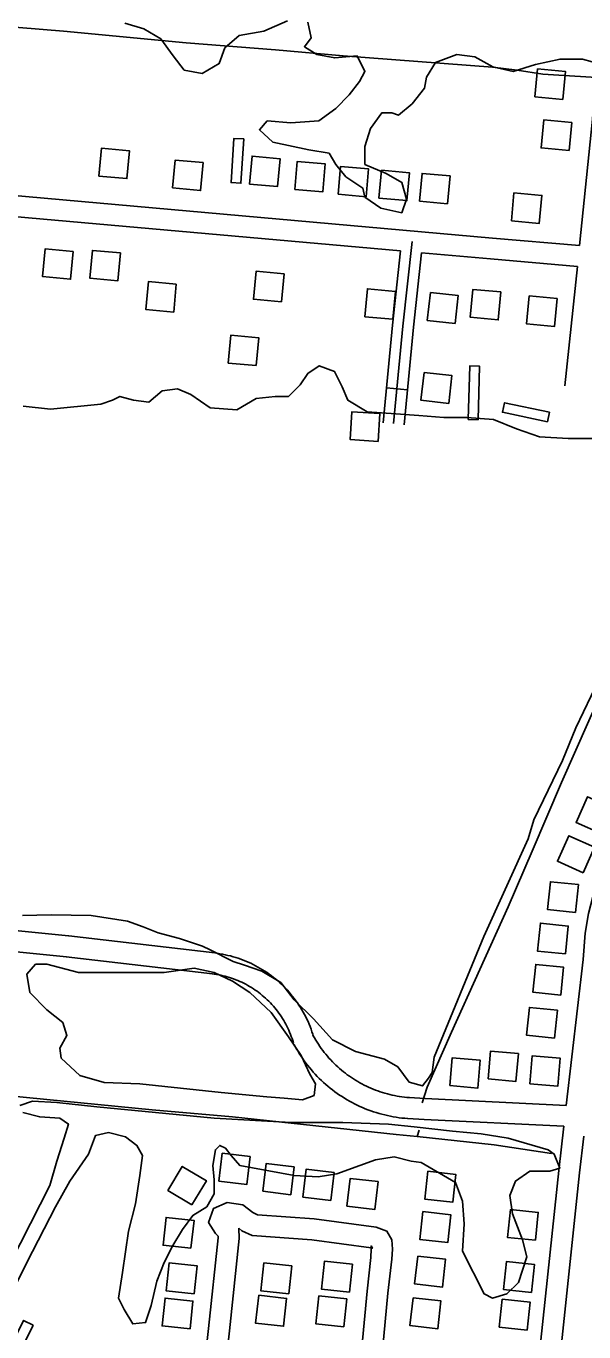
# Model space of a CAD drawing. Extents: x 3715084 to 3753216, y 488173 to 513963.
# Drawn here: x 3737721 to 3738516, y 502026 to 503889 of the extents above; entities that cross this region are included whole.
import ezdxf

# ---------------------------------------------------------------- set-up
doc = ezdxf.new("R2010")
doc.units = 0
for name, color, linetype in [('V-BLDG-OTLN', 7, 'Continuous'), ('V-ROAD-CNTR', 7, 'Continuous'), ('V-SITE-VEGE', 7, 'Continuous'), ('V-TOPO-SHOR', 7, 'Continuous')]:
    doc.layers.add(name, color=color, linetype=linetype)

msp = doc.modelspace()

# ---------------------------------------------------------------- linework, layer by layer
at = {"layer": 'V-BLDG-OTLN'}
for points in [[(3738485.7, 503784.5), (3738489.5, 503824.3), (3738449.7, 503828), (3738445.9, 503788.2)], [(3738494.7, 503711.6), (3738498.4, 503751.4), (3738458.6, 503755.1), (3738454.8, 503715.3)], [(3738030.9, 503728), (3738016.9, 503728.9), (3738012.9, 503665.7), (3738026.9, 503664.8)], [(3737824.5, 503675), (3737864.3, 503671.4), (3737868, 503711.2), (3737828.1, 503714.8)], [(3737929.5, 503658.1), (3737969.4, 503654.4), (3737973, 503694.3), (3737933.2, 503697.9)], [(3738039.2, 503663.6), (3738079, 503660), (3738082.7, 503699.8), (3738042.8, 503703.5)], [(3738103.6, 503656.1), (3738143.4, 503652.5), (3738147.1, 503692.3), (3738107.2, 503696)], [(3738165.4, 503649.1), (3738205.2, 503645.4), (3738208.9, 503685.3), (3738169, 503688.9)], [(3738223.6, 503643.7), (3738263.5, 503640), (3738267.1, 503679.9), (3738227.3, 503683.5)], [(3738281.5, 503639.1), (3738321.3, 503635.5), (3738325, 503675.3), (3738285.1, 503678.9)], [(3738412.4, 503611.2), (3738452.2, 503607.6), (3738455.9, 503647.4), (3738416, 503651)], [(3737787.8, 503567.7), (3737748, 503571.5), (3737744.2, 503531.6), (3737784.1, 503527.9)], [(3737855.2, 503565.4), (3737815.3, 503569.1), (3737811.6, 503529.3), (3737851.4, 503525.6)], [(3738088.4, 503535.5), (3738048.6, 503539.3), (3738044.8, 503499.4), (3738084.7, 503495.7)], [(3737934.8, 503520.9), (3737895, 503524.6), (3737891.3, 503484.8), (3737931.1, 503481.1)], [(3738247, 503510.6), (3738207.2, 503514.4), (3738203.5, 503474.5), (3738243.3, 503470.8)], [(3738296.9, 503508.9), (3738292.4, 503469.2), (3738332.2, 503464.8), (3738336.6, 503504.5)], [(3738397.3, 503509.8), (3738357.5, 503513.5), (3738353.8, 503473.7), (3738393.6, 503469.9)], [(3738477.7, 503500.4), (3738437.9, 503504.1), (3738434.1, 503464.3), (3738474, 503460.6)], [(3738048.6, 503404.7), (3738052.3, 503444.5), (3738012.4, 503448.1), (3738008.8, 503408.3)], [(3738287.9, 503395), (3738283.5, 503355.2), (3738323.2, 503350.8), (3738327.7, 503390.5)], [(3738350.9, 503327.9), (3738364.9, 503327.5), (3738367.1, 503403.8), (3738353.1, 503404.2)], [(3738222.5, 503296.5), (3738225.1, 503336.4), (3738185.2, 503339), (3738182.6, 503299.1)], [(3738463.7, 503324.5), (3738466.6, 503338.2), (3738402.6, 503351.8), (3738399.7, 503338.1)], [(3738541.1, 502736.8), (3738557.3, 502773.4), (3738520.8, 502789.6), (3738504.5, 502753.1)], [(3738514.6, 502681.4), (3738530.9, 502717.9), (3738494.3, 502734.2), (3738478, 502697.6)], [(3738503.8, 502624.6), (3738507.9, 502664.4), (3738468.1, 502668.5), (3738464, 502628.7)], [(3738489.4, 502565.5), (3738493.5, 502605.3), (3738453.7, 502609.4), (3738449.6, 502569.6)], [(3738482.8, 502506.7), (3738486.9, 502546.5), (3738447.2, 502550.6), (3738443, 502510.9)], [(3738473.9, 502445.4), (3738478, 502485.2), (3738438.2, 502489.3), (3738434.1, 502449.6)], [(3738379.1, 502387.2), (3738418.9, 502383.6), (3738422.5, 502423.4), (3738382.7, 502427)], [(3738324.6, 502377.6), (3738364.4, 502374), (3738368, 502413.8), (3738328.2, 502417.4)], [(3738438.6, 502380.3), (3738478.5, 502376.7), (3738482.1, 502416.6), (3738442.2, 502420.2)], [(3737995.5, 502241.5), (3738035.3, 502236.7), (3738040, 502276.5), (3738000.3, 502281.2)], [(3737957.1, 502207.6), (3737977.7, 502241.9), (3737943.3, 502262.4), (3737922.8, 502228.1)], [(3738058.2, 502226.9), (3738098, 502222.1), (3738102.7, 502261.8), (3738063, 502266.6)], [(3738115.2, 502218.7), (3738154.9, 502214), (3738159.7, 502253.7), (3738120, 502258.5)], [(3738293.3, 502255.5), (3738288.9, 502215.7), (3738328.7, 502211.3), (3738333.1, 502251.1)], [(3738178, 502205.7), (3738217.7, 502200.9), (3738222.4, 502240.7), (3738182.7, 502245.4)], [(3738286.2, 502197.9), (3738281.8, 502158.2), (3738321.6, 502153.8), (3738326, 502193.5)], [(3738446.6, 502157), (3738450.7, 502196.8), (3738410.9, 502200.9), (3738406.8, 502161.1)], [(3737955.7, 502145.6), (3737960, 502185.4), (3737920.2, 502189.6), (3737915.9, 502149.9)], [(3737960, 502080.8), (3737964.3, 502120.6), (3737924.5, 502124.8), (3737920.3, 502085.1)], [(3738059.6, 502124.9), (3738055.2, 502085.1), (3738095, 502080.7), (3738099.4, 502120.5)], [(3738181.4, 502083.2), (3738185.7, 502122.9), (3738145.9, 502127.2), (3738141.7, 502087.4)], [(3738278.9, 502134.4), (3738274.5, 502094.7), (3738314.2, 502090.3), (3738318.6, 502130)], [(3738441.1, 502082.7), (3738445.2, 502122.5), (3738405.4, 502126.6), (3738401.3, 502086.8)], [(3737954.3, 502030.5), (3737958.5, 502070.3), (3737918.8, 502074.5), (3737914.5, 502034.8)], [(3738052.2, 502078.6), (3738047.8, 502038.8), (3738087.6, 502034.4), (3738092, 502074.2)], [(3738173.5, 502033.5), (3738177.8, 502073.3), (3738138, 502077.6), (3738133.7, 502037.8)], [(3738272.2, 502075), (3738267.8, 502035.3), (3738307.6, 502030.9), (3738312, 502070.6)], [(3738434.9, 502029), (3738439.1, 502068.8), (3738399.3, 502072.9), (3738395.1, 502033.2)], [(3737730.8, 502036), (3737715, 502004), (3737701.3, 502010.7), (3737717.1, 502042.8)]]:
    msp.add_lwpolyline(points, close=True, dxfattribs=at)
at = {"layer": 'V-ROAD-CNTR'}
msp.add_line((3738234.3, 503373.1), (3738264.2, 503370.2), dxfattribs=at)
for points in [[(3738509.5, 503576.2), (3738528.2, 503756.4), (3738550.5, 504105.7), (3738551, 504128.6), (3738548.8, 504151.7)], [(3738385.4, 503586.7), (3737389.2, 503675.2), (3736682.2, 503739.1)], [(3738254.4, 503568.2), (3737386.5, 503645.3), (3736919.2, 503687.6)], [(3738271, 503581.8), (3738257.8, 503460.9), (3738244.4, 503321.9)], [(3738509.5, 503576.2), (3738385.4, 503586.7)], [(3738229.5, 503323.3), (3738242.9, 503462.5), (3738254.4, 503568.2)], [(3738259.4, 503320.4), (3738272.8, 503459.4), (3738284.3, 503565.6)], [(3738382.8, 503556.8), (3738284.3, 503565.6)], [(3738506.5, 503546.3), (3738382.8, 503556.8)], [(3738488.8, 503376.1), (3738506.5, 503546.3)], [(3738490.6, 502349.4), (3738514.9, 502557.5), (3738517.6, 502595.2), (3738522.4, 502623.1), (3738531.7, 502659.7), (3738734.4, 503123.8), (3738740.7, 503137.9), (3738747.8, 503146.7), (3738756, 503154.2), (3738770.5, 503160.7), (3738790.3, 503160.9), (3738845.4, 503154.8), (3739977.9, 503054)], [(3737781.2, 502591.3), (3736531, 502716.3)], [(3737778.2, 502561.5), (3736528, 502686.4)], [(3737989.8, 502566.9), (3737781.4, 502591.3)], [(3737986.3, 502537.1), (3737777.9, 502561.5)], [(3738130.4, 502447.4), (3738129.3, 502450.9), (3738128.1, 502454.6), (3738126.8, 502458.2), (3738125.4, 502461.8), (3738124, 502465.4), (3738122.5, 502468.9), (3738120.9, 502472.4), (3738119.2, 502475.8), (3738117.4, 502479.2), (3738115.6, 502482.6), (3738113.6, 502485.9), (3738111.6, 502489.2), (3738109.6, 502492.4), (3738107.4, 502495.6), (3738105.2, 502498.8), (3738102.9, 502501.8), (3738100.6, 502504.9), (3738098.1, 502507.8), (3738095.6, 502510.8), (3738093.1, 502513.6), (3738090.5, 502516.4), (3738087.8, 502519.2), (3738085, 502521.9), (3738082.2, 502524.5), (3738079.3, 502527), (3738076.4, 502529.5), (3738073.4, 502531.9), (3738070.4, 502534.3), (3738067.3, 502536.5), (3738064.2, 502538.8), (3738061, 502540.9), (3738057.7, 502542.9), (3738054.4, 502544.9), (3738051.1, 502546.8), (3738047.7, 502548.7), (3738044.3, 502550.4), (3738040.9, 502552.1), (3738037.4, 502553.7), (3738033.8, 502555.2), (3738030.3, 502556.7), (3738026.7, 502558), (3738023.1, 502559.3), (3738019.4, 502560.5), (3738015.7, 502561.6), (3738012, 502562.6), (3738008.3, 502563.5), (3738004.6, 502564.4), (3738000.8, 502565.2), (3737997, 502565.8), (3737993.2, 502566.4), (3737990, 502566.9)], [(3738101.7, 502438.7), (3738100.7, 502441.9), (3738099.7, 502444.9), (3738098.6, 502447.9), (3738097.5, 502450.8), (3738096.3, 502453.7), (3738095.1, 502456.6), (3738093.8, 502459.5), (3738092.4, 502462.3), (3738090.9, 502465.1), (3738089.4, 502467.9), (3738087.8, 502470.6), (3738086.2, 502473.3), (3738084.5, 502476), (3738082.7, 502478.6), (3738080.9, 502481.2), (3738079, 502483.7), (3738077.1, 502486.2), (3738075.1, 502488.6), (3738073.1, 502491), (3738070.9, 502493.4), (3738068.8, 502495.7), (3738066.6, 502497.9), (3738064.3, 502500.1), (3738062, 502502.3), (3738059.7, 502504.4), (3738057.3, 502506.4), (3738054.8, 502508.4), (3738052.3, 502510.3), (3738049.8, 502512.2), (3738047.2, 502514), (3738044.6, 502515.8), (3738041.9, 502517.5), (3738039.2, 502519.1), (3738036.5, 502520.7), (3738033.7, 502522.2), (3738030.9, 502523.6), (3738028.1, 502525), (3738025.2, 502526.3), (3738022.3, 502527.5), (3738019.4, 502528.7), (3738016.4, 502529.8), (3738013.4, 502530.9), (3738010.4, 502531.9), (3738007.4, 502532.8), (3738004.4, 502533.6), (3738001.3, 502534.4), (3737998.2, 502535.1), (3737995.2, 502535.7), (3737992.1, 502536.3), (3737988.9, 502536.7), (3737986, 502537.1)], [(3738267.1, 502360.5), (3738263.4, 502360.8), (3738259.9, 502361.2), (3738256.3, 502361.6), (3738252.8, 502362.1), (3738249.4, 502362.7), (3738245.9, 502363.4), (3738242.4, 502364.1), (3738239, 502364.9), (3738235.6, 502365.8), (3738232.1, 502366.8), (3738228.8, 502367.8), (3738225.4, 502368.9), (3738222.1, 502370), (3738218.7, 502371.2), (3738215.4, 502372.5), (3738212.2, 502373.9), (3738208.9, 502375.3), (3738205.7, 502376.8), (3738202.6, 502378.4), (3738199.4, 502380), (3738196.3, 502381.7), (3738193.3, 502383.5), (3738190.2, 502385.3), (3738187.2, 502387.2), (3738184.3, 502389.1), (3738181.4, 502391.1), (3738178.5, 502393.2), (3738175.7, 502395.3), (3738172.9, 502397.5), (3738170.1, 502399.7), (3738167.5, 502402), (3738164.8, 502404.4), (3738162.2, 502406.8), (3738159.7, 502409.3), (3738157.2, 502411.8), (3738154.8, 502414.3), (3738152.4, 502417), (3738150.1, 502419.6), (3738147.8, 502422.3), (3738145.6, 502425.1), (3738143.4, 502427.9), (3738141.3, 502430.7), (3738139.3, 502433.6), (3738137.3, 502436.6), (3738135.4, 502439.5), (3738133.5, 502442.6), (3738131.7, 502445.6), (3738130, 502448.7), (3738129.2, 502450.2)], [(3738264.5, 502330.6), (3738260.6, 502331), (3738256.4, 502331.4), (3738252.3, 502331.9), (3738248.2, 502332.5), (3738244.1, 502333.2), (3738240, 502334), (3738235.9, 502334.8), (3738231.9, 502335.8), (3738227.8, 502336.8), (3738223.8, 502337.9), (3738219.8, 502339.1), (3738215.9, 502340.4), (3738211.9, 502341.8), (3738208, 502343.2), (3738204.2, 502344.7), (3738200.3, 502346.3), (3738196.5, 502348), (3738192.8, 502349.8), (3738189, 502351.6), (3738185.3, 502353.5), (3738181.7, 502355.5), (3738178.1, 502357.6), (3738174.5, 502359.7), (3738171, 502362), (3738167.5, 502364.2), (3738164.1, 502366.6), (3738160.7, 502369), (3738157.4, 502371.5), (3738154.1, 502374.1), (3738150.9, 502376.7), (3738147.7, 502379.4), (3738144.6, 502382.2), (3738141.6, 502385), (3738138.6, 502387.9), (3738135.7, 502390.9), (3738132.8, 502393.9), (3738130, 502397), (3738127.3, 502400.1), (3738124.6, 502403.3), (3738122, 502406.6), (3738119.4, 502409.9), (3738117, 502413.2), (3738114.6, 502416.6), (3738112.3, 502420.1), (3738110, 502423.6), (3738107.8, 502427.1), (3738105.7, 502430.7), (3738103.7, 502434.3), (3738102.8, 502435.9)], [(3738490.6, 502349.4), (3738289.7, 502359.2), (3738266.7, 502360.5)], [(3738487.1, 502319.6), (3738288.1, 502329.3), (3738264.9, 502330.6)], [(3738421.9, 501709.6), (3738479.8, 502256.4), (3738487.1, 502319.6)], [(3738451.8, 501706.5), (3738509.6, 502253.1), (3738515.7, 502305.6)], [(3738172, 501468.4), (3738209.8, 501795.2), (3738236.4, 502081.5), (3738242.1, 502130.3), (3738242.7, 502144.3), (3738242.1, 502157.8), (3738234.9, 502170.1), (3738219.6, 502175.8), (3738131.2, 502187.5), (3738050.6, 502193.5), (3738043.8, 502196.5), (3738029.5, 502207.5), (3738007.5, 502210.9), (3737987.6, 502202.2), (3737980.8, 502182.2), (3737990.4, 502166.9), (3737994.3, 502163.1), (3737994.5, 502160.3), (3737980.8, 502031.4), (3737956.5, 501811.7), (3737930.5, 501560.6), (3737912.8, 501406.2)], [(3738023.7, 502174.2), (3738024.6, 502159.6), (3738010.6, 502028.1), (3737986.3, 501808.5), (3737960.3, 501557.4), (3737942.6, 501402.8)], [(3738142.2, 501471.8), (3738179.9, 501798.3), (3738206.6, 502084.6), (3738212.2, 502132.7), (3738212.7, 502144.2), (3738212.5, 502149), (3738214.4, 502145.7), (3738212.3, 502146.5), (3738128.1, 502157.7), (3738043, 502163.9), (3738028.3, 502170.6), (3738023.7, 502174.2)]]:
    msp.add_lwpolyline(points, dxfattribs=at)
at = {"layer": 'V-SITE-VEGE'}
for points in [[(3738093.3, 503896.4), (3738059.7, 503882), (3738024.6, 503875.6), (3738003.8, 503858), (3737995.8, 503835.6), (3737971.8, 503821.2), (3737946.2, 503826), (3737930.2, 503846.8), (3737912.6, 503870.8), (3737888.6, 503885.2), (3737861.4, 503893.2)], [(3738256.4, 503622.8), (3738226.1, 503629.2), (3738203.7, 503645.2), (3738200.5, 503658), (3738176.5, 503674), (3738162.1, 503691.6), (3738152.5, 503707.6), (3738123.7, 503712.4), (3738072.5, 503723.6), (3738053.3, 503741.2), (3738064.5, 503754), (3738098.1, 503750.8), (3738138.1, 503754), (3738162.1, 503771.6), (3738181.3, 503790.8), (3738195.7, 503810), (3738203.7, 503824.4), (3738192.5, 503846.8), (3738160.5, 503843.6), (3738134.9, 503848.4), (3738117.3, 503859.6), (3738126.9, 503872.4), (3738122.1, 503894.8)], [(3738541.1, 503834), (3738513.9, 503842), (3738481.9, 503842), (3738446.8, 503834), (3738414.8, 503824.4), (3738386, 503830.8), (3738360.4, 503845.2), (3738334.8, 503848.4), (3738304.4, 503837.2), (3738291.6, 503816.4), (3738288.4, 503800.4), (3738270.8, 503778), (3738251.7, 503762), (3738242.1, 503765.2), (3738227.7, 503765.2), (3738211.7, 503742.8), (3738203.7, 503717.2), (3738203.7, 503691.6), (3738234.1, 503678.8), (3738256.4, 503666), (3738262.8, 503642), (3738256.4, 503622.8)], [(3737716.7, 503346.9), (3737755.5, 503342.7), (3737827.2, 503349.8), (3737843.6, 503355.2), (3737854.5, 503360.7), (3737873.6, 503355.2), (3737895.5, 503352.5), (3737914.6, 503368.9), (3737936.4, 503371.6), (3737955.5, 503363.4), (3737982.8, 503344.3), (3738021.1, 503341.6), (3738048.4, 503358), (3738075.7, 503360.7), (3738094.8, 503360.7), (3738111.2, 503377.1), (3738122.1, 503393.5), (3738138.5, 503404.4), (3738160.3, 503396.2), (3738171.2, 503374.4), (3738179.4, 503355.2), (3738206.7, 503338.9), (3738247.7, 503336.1), (3738280.4, 503333.4), (3738315.9, 503330.7)], [(3738315.9, 503330.7), (3738348.7, 503330.7), (3738386.9, 503327.9), (3738419.7, 503314.3), (3738452.5, 503303.3), (3738493.4, 503300.6), (3738512.5, 503300.6), (3738528.9, 503300.6)], [(3738537.1, 502956.4), (3738504.3, 502888.1), (3738485.2, 502841.6), (3738444.3, 502757), (3738436.1, 502729.6), (3738373.3, 502590.3), (3738302.3, 502418.2), (3738299.6, 502396.3), (3738294.1, 502388.2), (3738285.9, 502377.2), (3738266.8, 502382.7), (3738250.4, 502404.5), (3738231.3, 502415.5), (3738190.3, 502426.4), (3738157.6, 502442.8), (3738130.3, 502472.8), (3738103, 502500.2), (3738083.9, 502524.7), (3738056.6, 502541.1), (3738032, 502549.3), (3738015.6, 502554.8), (3737982.8, 502571.2), (3737971.9, 502576.7), (3737939.1, 502587.6), (3737909.1, 502595.8), (3737887.3, 502604), (3737865.4, 502612.2), (3737813.5, 502620.4)], [(3737813.5, 502620.4), (3737756.3, 502621.3), (3737715.4, 502620.3)], [(3737711.7, 502349.4), (3737730, 502355.5), (3737764.6, 502353.5), (3737821.7, 502347.4), (3737988.6, 502331.1), (3738098.6, 502324.9), (3738135.2, 502324.9), (3738171.9, 502324.9), (3738237, 502322.9), (3738273.7, 502318.8), (3738328.6, 502312.7), (3738369.3, 502308.7), (3738408, 502302.5), (3738465, 502286.2), (3738473.2, 502280.1), (3738481.3, 502259.8), (3738467.1, 502255.7), (3738438.6, 502255.7), (3738418.2, 502241.4), (3738410.1, 502221.1), (3738414.1, 502194.6), (3738428.4, 502157.9), (3738434.5, 502133.5), (3738422.3, 502096.8), (3738406, 502080.5), (3738385.6, 502074.4), (3738373.4, 502080.5), (3738342.9, 502141.6), (3738344.9, 502180.3), (3738342.9, 502212.9), (3738332.7, 502239.4), (3738283.8, 502267.9), (3738269.6, 502269.9), (3738245.1, 502276.1), (3738218.7, 502272), (3738196.3, 502263.8), (3738163.7, 502251.6), (3738137.2, 502247.5), (3738102.6, 502249.6), (3738025.3, 502263.8), (3738013, 502278.1), (3738004.9, 502288.3), (3737996.8, 502292.4), (3737990.6, 502286.2), (3737986.6, 502263.8), (3737988.6, 502243.5), (3737988.6, 502223.1), (3737978.4, 502204.8), (3737958.1, 502192.5), (3737943.8, 502172.2), (3737929.6, 502149.8), (3737917.3, 502125.3), (3737907.2, 502098.8), (3737899, 502064.2), (3737890.9, 502039.7), (3737872.6, 502037.7), (3737860.3, 502058.1), (3737852.2, 502074.4), (3737858.3, 502111), (3737866.4, 502170.1), (3737876.6, 502208.8), (3737882.7, 502249.6), (3737886.8, 502278.1), (3737878.7, 502292.4), (3737862.4, 502304.6), (3737837.9, 502310.7), (3737819.6, 502306.6), (3737809.4, 502280.1), (3737783, 502241.4), (3737762.6, 502204.8), (3737721.9, 502125.3), (3737689.3, 502060.1)], [(3737685.2, 502098.8), (3737754.5, 502235.3), (3737764.6, 502269.9), (3737774.8, 502302.5), (3737780.9, 502322.9), (3737768.7, 502331.1), (3737740.2, 502333.1), (3737715.8, 502339.2)]]:
    msp.add_lwpolyline(points, dxfattribs=at)
msp.add_lwpolyline([(3737917.3, 502538.9), (3737960.1, 502545), (3737988.6, 502538.9), (3738015.1, 502526.6), (3738039.5, 502510.3), (3738070.1, 502481.8), (3738094.5, 502447.2), (3738112.8, 502420.7), (3738125, 502394.2), (3738133.2, 502380), (3738131.1, 502363.7), (3738114.8, 502357.5), (3738088.4, 502359.6), (3738063.9, 502361.6), (3737998.8, 502367.7), (3737882.7, 502380), (3737831.8, 502382), (3737797.2, 502392.2), (3737770.8, 502416.6), (3737768.7, 502430.9), (3737778.9, 502449.2), (3737772.8, 502467.5), (3737750.4, 502485.9), (3737726, 502510.3), (3737721.9, 502536.8), (3737734.1, 502551.1), (3737750.4, 502551.1), (3737795.2, 502538.9)], close=True, dxfattribs=at)
at = {"layer": 'V-TOPO-SHOR'}
msp.add_line((3738280.9, 502313.9), (3738278.3, 502304.9), dxfattribs=at)
for points in [[(3737640.5, 503892.9), (3737774.1, 503881.6), (3737949, 503865.3), (3738076.2, 503855.2), (3738172.7, 503846.8), (3738385.3, 503830.5), (3738420.7, 503826.1), (3738457.1, 503820.6), (3738556.4, 503814.2)], [(3738650.5, 503195.3), (3738586.7, 503053), (3738541.5, 502939.8), (3738483.7, 502810.2), (3738442, 502712.1), (3738408, 502632.7), (3738326.9, 502454), (3738292.3, 502375.3), (3738285.2, 502353.2)], [(3737432.7, 502392.1), (3737525.5, 502381.6), (3737697.1, 502363.2), (3737900.2, 502343.3), (3738014.7, 502333.1), (3738248, 502308.1), (3738278.3, 502304.9), (3738387.9, 502293), (3738469.4, 502280.9)]]:
    msp.add_lwpolyline(points, dxfattribs=at)

doc.saveas('drawing.dxf')
